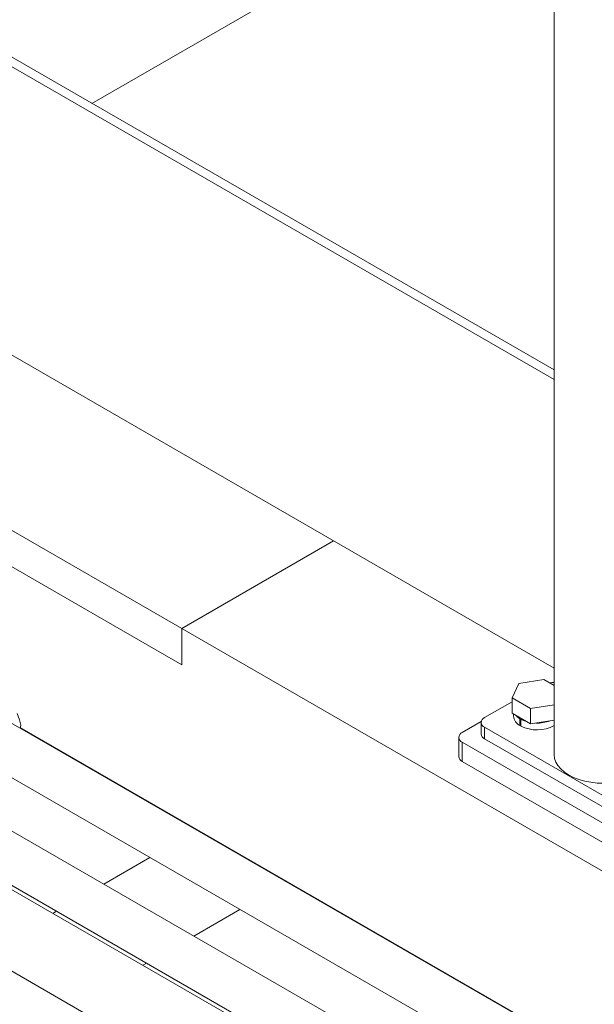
# Model space of a CAD drawing. Header units: millimetres. Extents: x 450 to 25135, y 150 to 17673.
# Tile 324 of 463: x 17428 to 17672, y 12481 to 12899. Entities that reach past the tile are written whole.
import ezdxf

# ---------------------------------------------------------------- set-up
doc = ezdxf.new("R2010")
doc.units = ezdxf.units.MM
doc.linetypes.add('SLD-Centrada-doble', pattern=[12.7, 6.35, -1.27, 1.27, -1.27, 1.27, -1.27])
doc.linetypes.add('SLD-Continua', pattern=[0])
doc.layers.add('COTAS', color=1, linetype='SLD-Continua')
doc.layers.add('OCULTA', color=8, linetype='SLD-Continua')

msp = doc.modelspace()

# ---------------------------------------------------------------- linework, layer by layer
at = {"color": 7, "linetype": 'SLD-Continua', "lineweight": 18, "ltscale": 30}
for p, q in [((17750.05, 12412.85), (17421.66, 12602.37)), ((17411.66, 12585.05), (17749.32, 12390.17)), ((17749.32, 12367.56), (17382.06, 12579.52)), ((17372.06, 12562.2), (17740, 12349.85)), ((17738.45, 12348.96), (17376.82, 12557.67)), ((17365.31, 12529.68), (17708.45, 12331.64))]:
    msp.add_line(p, q, dxfattribs=at)
at = {"layer": 'COTAS', "linetype": 'SLD-Continua', "lineweight": 18, "ltscale": 30}
msp.add_line((17428.3, 12598.54), (17428.6, 12599.8), dxfattribs=at)
at = {"layer": 'COTAS', "linetype": 'SLD-Continua', "lineweight": 18, "ltscale": 30, "flags": 128}
msp.add_lwpolyline([(17428.6, 12599.8), (17428.11, 12602.09), (17427.11, 12604.75)], dxfattribs=at)
at = {"layer": 'OCULTA', "linetype": 'SLD-Continua', "lineweight": 18, "ltscale": 30}
for p, q in [((17654.93, 13058.08), (17654.93, 12587.31)), ((17213.91, 13005.14), (17654.93, 12750.61)), ((17213.91, 13001.06), (17654.93, 12746.53)), ((17458.82, 12863.79), (17654.93, 12976.98)), ((17458.82, 12863.79), (17654.93, 12976.98)), ((17458.82, 12863.79), (17654.93, 12976.98)), ((17654.93, 12624.03), (17213.91, 12878.57)), ((17496.88, 12640.9), (17284.75, 12763.33)), ((17496.88, 12640.9), (17284.75, 12763.33)), ((17496.88, 12640.9), (17284.75, 12763.33)), ((17496.88, 12640.9), (17561.29, 12678.07)), ((17496.88, 12640.9), (17561.29, 12678.07)), ((17496.88, 12640.9), (17561.29, 12678.07)), ((17496.88, 12640.9), (17561.29, 12678.07)), ((17496.88, 12640.9), (17561.29, 12678.07)), ((17496.88, 12640.9), (17561.29, 12678.07)), ((17413.8, 12673.33), (17496.88, 12625.38)), ((17413.8, 12673.33), (17496.88, 12625.38)), ((17413.8, 12673.33), (17496.88, 12625.38)), ((17496.88, 12625.38), (17413.8, 12673.33)), ((17496.88, 12625.38), (17413.8, 12673.33)), ((17496.88, 12625.38), (17413.8, 12673.33)), ((17496.88, 12625.38), (17496.88, 12640.9)), ((17496.88, 12625.38), (17496.88, 12640.9)), ((17496.88, 12625.38), (17496.88, 12640.9)), ((17496.88, 12640.9), (17496.88, 12625.38)), ((17939.89, 12385.22), (17496.88, 12640.9)), ((17496.88, 12640.9), (17496.88, 12625.38)), ((17939.89, 12385.22), (17496.88, 12640.9)), ((17496.88, 12640.9), (17496.88, 12625.38)), ((17939.89, 12385.22), (17496.88, 12640.9)), ((17639.97, 12617.5), (17637.14, 12611.39)), ((17650.57, 12619.14), (17639.97, 12617.5)), ((17654.93, 12616.62), (17650.57, 12619.14)), ((17637.14, 12609.76), (17625.46, 12603.02)), ((17637.14, 12611.39), (17644.89, 12606.91)), ((17637.14, 12604.85), (17637.14, 12611.39)), ((17644.89, 12606.91), (17654.93, 12608.46)), ((17637.14, 12604.85), (17644.89, 12600.38)), ((17637.73, 12604.51), (17637.73, 12603.63)), ((17644.89, 12600.38), (17644.89, 12606.91)), ((17624.04, 12601.38), (17615.91, 12596.69)), ((17623.99, 12600.98), (17623.99, 12596.08)), ((17640.45, 12602.53), (17640.8, 12602.74)), ((17640.45, 12602.53), (17640.45, 12599.68)), ((17640.88, 12599.92), (17640.45, 12599.68)), ((17640.88, 12602.29), (17641.23, 12602.49)), ((17640.88, 12602.29), (17640.88, 12599.43)), ((17644.89, 12600.38), (17654.93, 12601.93)), ((17750.15, 12413.06), (17428.35, 12598.78)), ((17750.15, 12413.06), (17428.35, 12598.78)), ((17750.15, 12413.06), (17428.35, 12598.78)), ((17625.46, 12598.94), (17696.17, 12558.13)), ((17614.45, 12594.65), (17614.45, 12586.49)), ((17615.91, 12592.61), (17693.69, 12547.72)), ((17625.46, 12594.04), (17696.17, 12553.23)), ((17615.91, 12584.44), (17693.69, 12539.55)), ((17624.7, 12485.19), (17624.94, 12485.33)), ((17624.7, 12485.19), (17624.94, 12485.33)), ((17624.7, 12485.19), (17624.94, 12485.33))]:
    msp.add_line(p, q, dxfattribs=at)
at = {"layer": 'OCULTA', "linetype": 'SLD-Centrada-doble', "lineweight": 18, "ltscale": 30}
for p, q in [((17625.46, 12598.94), (17625.46, 12594.04)), ((17615.91, 12592.61), (17615.91, 12584.44)), ((17503.42, 12555.19), (17503.66, 12555.32)), ((17503.42, 12555.19), (17503.66, 12555.32)), ((17503.42, 12555.19), (17503.66, 12555.32)), ((17463.82, 12532.33), (17483.41, 12543.64)), ((17463.82, 12532.33), (17483.41, 12543.64)), ((17463.82, 12532.33), (17483.41, 12543.64)), ((17541.61, 12533.14), (17541.85, 12533.28)), ((17541.61, 12533.14), (17541.85, 12533.28)), ((17541.61, 12533.14), (17541.85, 12533.28)), ((17442.27, 12519.9), (17443.82, 12520.79)), ((17442.27, 12519.9), (17443.82, 12520.79)), ((17442.27, 12519.9), (17443.82, 12520.79)), ((17502.01, 12510.29), (17521.61, 12521.6)), ((17502.01, 12510.29), (17521.61, 12521.6)), ((17502.01, 12510.29), (17521.61, 12521.6)), ((17480.47, 12497.85), (17482.01, 12498.74)), ((17480.47, 12497.85), (17482.01, 12498.74)), ((17480.47, 12497.85), (17482.01, 12498.74))]:
    msp.add_line(p, q, dxfattribs=at)
at = {"layer": 'OCULTA', "linetype": 'SLD-Continua', "lineweight": 18, "ltscale": 30, "flags": 128}
for points in [[(17654.93, 12616.91), (17654.24, 12617.11), (17653.98, 12617.17)], [(17638.81, 12603.89), (17639.29, 12603.39), (17640.45, 12602.53)], [(17640.88, 12602.29), (17642.36, 12601.62), (17643.22, 12601.34)], [(17654.93, 12587.31), (17655.11, 12585.72), (17655.65, 12584.16), (17656.54, 12582.65), (17657.76, 12581.22), (17659.29, 12579.9), (17661.11, 12578.7), (17663.18, 12577.66), (17665.47, 12576.77), (17667.95, 12576.07), (17670.56, 12575.56), (17673.26, 12575.24), (17676.02, 12575.14), (17678.77, 12575.24), (17681.47, 12575.56), (17684.08, 12576.07), (17686.56, 12576.77), (17688.85, 12577.66), (17690.92, 12578.7), (17692.74, 12579.9), (17694.27, 12581.22), (17695.49, 12582.65), (17695.58, 12582.77)]]:
    msp.add_lwpolyline(points, dxfattribs=at)
at = {"layer": 'OCULTA', "linetype": 'SLD-Continua', "lineweight": 18, "ltscale": 900}
for centre, radius, start, end in [((17654.8, 12609.54), 8.4, 89.0637, 102.441), ((17626.23, 12600.98), 2.18, 110.7714, 249.2286), ((17642.53, 12604.02), 4.82, 184.6142, 244.3971), ((17647.71, 12613.03), 15.22, 243.2996, 298.3122), ((17647.85, 12616.34), 15.63, 267.5314, 290.0504), ((17616.69, 12594.65), 2.18, 110.7714, 249.2286), ((17626.49, 12596.33), 2.51, 185.699, 245.6346), ((17616.95, 12586.73), 2.51, 185.699, 245.6346)]:
    msp.add_arc(centre, radius, start, end, dxfattribs=at)

doc.saveas('drawing.dxf')
